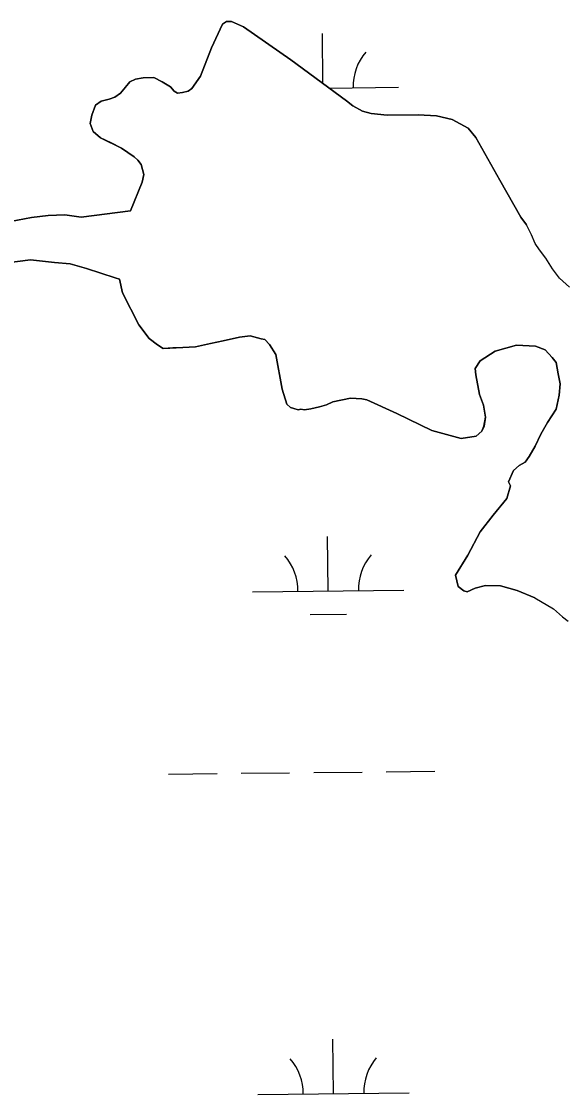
# Model space of a CAD drawing. Extents: x 3734862 to 3772949, y 391520 to 417239.
# Drawn here: x 3747760 to 3748120, y 414083 to 414792 of the extents above; entities that cross this region are included whole.
import ezdxf

# ---------------------------------------------------------------- set-up
doc = ezdxf.new("R2010")
doc.units = 0
doc.layers.add('V-TOPO-SHOR', color=7, linetype='Continuous')
doc.layers.add('V-WETL-SWMP', color=7, linetype='Continuous')

msp = doc.modelspace()

# ---------------------------------------------------------------- linework, layer by layer
at = {"layer": 'V-TOPO-SHOR'}
for points in [[(3747861.27, 414746.43), (3747863.58, 414744.99), (3747866.85, 414745.4), (3747870.6, 414746.27), (3747872.96, 414748.1), (3747878.69, 414756.4), (3747885.99, 414774.94), (3747893.24, 414790.67), (3747896.07, 414792.49), (3747899.33, 414792.44), (3747907.2, 414789.05), (3747938.56, 414767.08), (3747975.42, 414739.9), (3747979.56, 414736.57), (3747986.04, 414733.2), (3747991.61, 414731.71), (3748002.32, 414730.6), (3748022.84, 414730.73), (3748034.95, 414730.07), (3748045.17, 414727.57), (3748055.8, 414721.8), (3748060.83, 414715.66), (3748076.7, 414687.42), (3748090.75, 414662.94), (3748094.52, 414657.89)], [(3747832.46, 414667.15), (3747840.24, 414686.15), (3747841.25, 414691.26), (3747839.49, 414697.82), (3747837.21, 414700.65), (3747834.91, 414703.02), (3747826.61, 414708.75), (3747819.67, 414712.13), (3747812.73, 414715.51), (3747807.67, 414719.79), (3747805.89, 414724.95), (3747806.92, 414730.53), (3747809.35, 414737.02), (3747813.13, 414739.75), (3747818.28, 414741.07), (3747822.03, 414742.4), (3747825.81, 414745.14), (3747828.19, 414747.9), (3747831.99, 414752.5), (3747835.75, 414754.3), (3747840.9, 414755.16), (3747847.9, 414755.51), (3747853.45, 414752.62), (3747858.99, 414749.26), (3747861.27, 414746.43)], [(3747669.34, 414681.24), (3747678.74, 414675.24), (3747696.14, 414666.19), (3747704.87, 414663.85), (3747715.05, 414660.77), (3747726.7, 414658.38), (3747740.6, 414658.88), (3747753.04, 414660.14), (3747766.98, 414662.84), (3747777.96, 414664.12), (3747788.93, 414664.67), (3747799.87, 414663.03), (3747832.46, 414667.15)], [(3748122.91, 414616.76), (3748116.27, 414622.73), (3748111.58, 414628.9), (3748107.27, 414635.86), (3748102.96, 414641.45), (3748100.22, 414645.51), (3748097.66, 414651.31), (3748094.52, 414657.89)], [(3747825.2, 414622.04), (3747822.29, 414622.81), (3747803.39, 414628.97), (3747792.47, 414632.07), (3747782.26, 414632.97), (3747766.21, 414634.69), (3747750.83, 414632.75), (3747742.77, 414631.42), (3747730.33, 414630.89), (3747723.74, 414630.27), (3747711.36, 414632.66), (3747701.91, 414635.74), (3747690.3, 414641.05), (3747686.67, 414642.57), (3747682.31, 414644.1), (3747672.12, 414646.46), (3747658.51, 414646.89)], [(3747893.75, 414581.11), (3747885.33, 414579.38), (3747875.51, 414577.21), (3747867.1, 414576.88), (3747860.57, 414576.52), (3747854.04, 414576.16), (3747850.34, 414578.55), (3747844.82, 414582.84), (3747837.97, 414591.81), (3747827.12, 414612.98), (3747825.2, 414622.04)], [(3748099.91, 414411.26), (3748088.33, 414416.11), (3748077.18, 414419.09), (3748067.39, 414419.25), (3748060.37, 414417.5), (3748055.2, 414415.25), (3748052.88, 414415.76), (3748049.19, 414418.61), (3748047.45, 414426.11), (3748055.6, 414439.5), (3748063.77, 414454.75), (3748072.35, 414465.8), (3748081.39, 414476.85), (3748083.86, 414485.2), (3748082.5, 414488.03), (3748085.89, 414495.43), (3748089.67, 414498.64), (3748093.44, 414500.9), (3748096.3, 414504.59), (3748100.15, 414511.52), (3748104, 414519.39), (3748108.33, 414527.24), (3748114.07, 414536.01), (3748116.08, 414545.3), (3748116.67, 414552.76), (3748115.38, 414559.3), (3748114.1, 414566.79), (3748111.36, 414570.1), (3748106.78, 414575.3), (3748100.29, 414577.74), (3748087.71, 414578.41), (3748073.66, 414574.44), (3748063.76, 414568.08), (3748060.41, 414563), (3748060.81, 414558.8), (3748063.39, 414545.7), (3748066.08, 414538.66), (3748067.35, 414530.71), (3748066.32, 414524.67), (3748064.86, 414521.42), (3748061.08, 414518.22), (3748051.26, 414516.52), (3748031.76, 414521.96), (3748008.63, 414533.07), (3747988.72, 414542.25), (3747985.47, 414542.77), (3747978.01, 414543.36), (3747966.31, 414540.75), (3747962.09, 414538.96), (3747957.4, 414537.63), (3747951.79, 414536.33), (3747947.57, 414535.46), (3747945.25, 414535.97), (3747943.38, 414535.53), (3747940.6, 414536.51), (3747938.27, 414537.01), (3747935.98, 414539.38), (3747932.87, 414549.23), (3747928.59, 414572.15), (3747924.5, 414578.74), (3747921.29, 414582.06), (3747918.96, 414582.56), (3747911.53, 414584.55), (3747904.53, 414583.73), (3747893.75, 414581.11)], [(3748099.91, 414411.26), (3748112.19, 414403.96), (3748118.25, 414398.56), (3748121.96, 414395.67)]]:
    msp.add_lwpolyline(points, dxfattribs=at)
at = {"layer": 'V-WETL-SWMP'}
for p, q in [((3747896.07, 414792.49), (3747893.24, 414790.67)), ((3747899.33, 414792.44), (3747896.07, 414792.49)), ((3747907.2, 414789.05), (3747899.33, 414792.44)), ((3747893.24, 414790.67), (3747885.99, 414774.94)), ((3747938.56, 414767.08), (3747907.2, 414789.05)), ((3747959.72, 414751.48), (3747959.37, 414784.43)), ((3747885.99, 414774.94), (3747878.69, 414756.4)), ((3747975.42, 414739.9), (3747938.56, 414767.08)), ((3747847.9, 414755.51), (3747840.9, 414755.15)), ((3747853.45, 414752.62), (3747847.9, 414755.51)), ((3747878.69, 414756.4), (3747872.96, 414748.1)), ((3747831.99, 414752.5), (3747825.81, 414745.14)), ((3747835.75, 414754.3), (3747831.99, 414752.5)), ((3747840.9, 414755.15), (3747835.75, 414754.3)), ((3747858.99, 414749.26), (3747853.45, 414752.62)), ((3747861.27, 414746.43), (3747858.99, 414749.26)), ((3747963.8, 414748.47), (3748009.75, 414748.96)), ((3747822.03, 414742.4), (3747818.28, 414741.07)), ((3747825.81, 414745.14), (3747822.03, 414742.4)), ((3747863.58, 414744.99), (3747861.27, 414746.43)), ((3747866.85, 414745.4), (3747863.58, 414744.99)), ((3747870.6, 414746.27), (3747866.85, 414745.4)), ((3747872.96, 414748.1), (3747870.6, 414746.27)), ((3747809.35, 414737.01), (3747806.92, 414730.53)), ((3747813.13, 414739.75), (3747809.35, 414737.01)), ((3747818.28, 414741.07), (3747813.13, 414739.75)), ((3747979.56, 414736.57), (3747975.42, 414739.9)), ((3747986.04, 414733.2), (3747979.56, 414736.57)), ((3747806.92, 414730.53), (3747805.89, 414724.95)), ((3747991.61, 414731.71), (3747986.04, 414733.2)), ((3748002.32, 414730.6), (3747991.61, 414731.71)), ((3748022.84, 414730.73), (3748002.32, 414730.6)), ((3748034.95, 414730.07), (3748022.84, 414730.73)), ((3748045.17, 414727.57), (3748034.95, 414730.07)), ((3748055.8, 414721.8), (3748045.17, 414727.57)), ((3747805.89, 414724.95), (3747807.67, 414719.79)), ((3748060.83, 414715.66), (3748055.8, 414721.8)), ((3747807.67, 414719.79), (3747812.73, 414715.51)), ((3747812.73, 414715.51), (3747826.61, 414708.75)), ((3748076.69, 414687.42), (3748060.83, 414715.66)), ((3747826.61, 414708.75), (3747834.92, 414703.02)), ((3747834.92, 414703.02), (3747837.21, 414700.65)), ((3747837.21, 414700.65), (3747839.49, 414697.82)), ((3747839.49, 414697.82), (3747841.25, 414691.26)), ((3747840.24, 414686.15), (3747832.46, 414667.15)), ((3747841.25, 414691.26), (3747840.24, 414686.15)), ((3748090.75, 414662.94), (3748076.69, 414687.42)), ((3747777.96, 414664.12), (3747766.98, 414662.84)), ((3747788.93, 414664.67), (3747777.96, 414664.12)), ((3747799.87, 414663.03), (3747788.93, 414664.67)), ((3747832.46, 414667.15), (3747799.87, 414663.03)), ((3747766.98, 414662.84), (3747753.04, 414660.14)), ((3748094.52, 414657.89), (3748090.75, 414662.94)), ((3748097.67, 414651.31), (3748094.52, 414657.89)), ((3748100.22, 414645.51), (3748097.67, 414651.31)), ((3748102.96, 414641.45), (3748100.22, 414645.51)), ((3748107.27, 414635.86), (3748102.96, 414641.45)), ((3748111.58, 414628.9), (3748107.27, 414635.86)), ((3747750.83, 414632.75), (3747766.21, 414634.69)), ((3747766.21, 414634.69), (3747782.26, 414632.97)), ((3747782.26, 414632.97), (3747792.47, 414632.07)), ((3747792.47, 414632.07), (3747803.39, 414628.97)), ((3747803.39, 414628.97), (3747822.29, 414622.81)), ((3748116.27, 414622.73), (3748111.58, 414628.9)), ((3747822.29, 414622.81), (3747825.2, 414622.04)), ((3747825.2, 414622.04), (3747827.12, 414612.98)), ((3748122.91, 414616.76), (3748116.27, 414622.73)), ((3747827.12, 414612.98), (3747837.97, 414591.81)), ((3747837.97, 414591.81), (3747844.82, 414582.84)), ((3747844.82, 414582.84), (3747850.34, 414578.55)), ((3747850.34, 414578.55), (3747854.04, 414576.16)), ((3747875.5, 414577.21), (3747885.33, 414579.38)), ((3747885.33, 414579.38), (3747893.76, 414581.11)), ((3747893.76, 414581.11), (3747904.52, 414583.73)), ((3747904.52, 414583.73), (3747911.53, 414584.55)), ((3747911.53, 414584.55), (3747918.96, 414582.56)), ((3747918.96, 414582.56), (3747921.29, 414582.06)), ((3747921.29, 414582.06), (3747924.5, 414578.74)), ((3747924.5, 414578.74), (3747928.58, 414572.15)), ((3748073.66, 414574.44), (3748087.71, 414578.41)), ((3748087.71, 414578.41), (3748100.29, 414577.74)), ((3747854.04, 414576.16), (3747867.1, 414576.88)), ((3747867.1, 414576.88), (3747875.5, 414577.21)), ((3747928.58, 414572.15), (3747932.88, 414549.23)), ((3748063.76, 414568.08), (3748073.66, 414574.44)), ((3748100.29, 414577.74), (3748106.78, 414575.3)), ((3748106.78, 414575.3), (3748111.36, 414570.1)), ((3748060.41, 414563), (3748063.76, 414568.08)), ((3748111.36, 414570.1), (3748114.1, 414566.79)), ((3748114.1, 414566.79), (3748115.38, 414559.3)), ((3748060.81, 414558.8), (3748060.41, 414563)), ((3748063.39, 414545.7), (3748060.81, 414558.8)), ((3748115.38, 414559.3), (3748116.67, 414552.76)), ((3748116.67, 414552.76), (3748116.08, 414545.3)), ((3747932.88, 414549.23), (3747935.98, 414539.38)), ((3747966.31, 414540.75), (3747978.02, 414543.36)), ((3747978.02, 414543.36), (3747985.47, 414542.77)), ((3747985.47, 414542.77), (3747988.72, 414542.25)), ((3748066.08, 414538.66), (3748063.39, 414545.7)), ((3748116.08, 414545.3), (3748114.07, 414536.01)), ((3747935.98, 414539.38), (3747938.27, 414537.01)), ((3747938.27, 414537.01), (3747940.6, 414536.51)), ((3747940.6, 414536.51), (3747943.38, 414535.53)), ((3747943.38, 414535.53), (3747945.25, 414535.97)), ((3747945.25, 414535.97), (3747947.57, 414535.46)), ((3747947.57, 414535.46), (3747951.79, 414536.33)), ((3747951.79, 414536.33), (3747957.4, 414537.63)), ((3747957.4, 414537.63), (3747962.09, 414538.96)), ((3747962.09, 414538.96), (3747966.31, 414540.75)), ((3747988.72, 414542.25), (3748008.63, 414533.07)), ((3748067.35, 414530.71), (3748066.08, 414538.66)), ((3748114.07, 414536.01), (3748108.33, 414527.24)), ((3748008.63, 414533.07), (3748031.76, 414521.96)), ((3748066.31, 414524.66), (3748067.35, 414530.71)), ((3748031.76, 414521.96), (3748051.26, 414516.51)), ((3748061.08, 414518.22), (3748064.86, 414521.42)), ((3748064.86, 414521.42), (3748066.31, 414524.66)), ((3748108.33, 414527.24), (3748104, 414519.39)), ((3748051.26, 414516.51), (3748061.08, 414518.22)), ((3748104, 414519.39), (3748100.14, 414511.52)), ((3748100.14, 414511.52), (3748096.3, 414504.59)), ((3748093.44, 414500.9), (3748089.67, 414498.63)), ((3748096.3, 414504.59), (3748093.44, 414500.9)), ((3748085.89, 414495.43), (3748082.51, 414488.03)), ((3748089.67, 414498.63), (3748085.89, 414495.43)), ((3748082.51, 414488.03), (3748083.86, 414485.2)), ((3748083.86, 414485.2), (3748081.39, 414476.85)), ((3748081.39, 414476.85), (3748072.35, 414465.81)), ((3748072.35, 414465.81), (3748063.77, 414454.75)), ((3747963.27, 414415.77), (3747962.89, 414451.77)), ((3748063.77, 414454.75), (3748055.6, 414439.5)), ((3748055.6, 414439.5), (3748047.45, 414426.11)), ((3748047.45, 414426.11), (3748049.2, 414418.62)), ((3747913.27, 414415.24), (3748013.26, 414416.3)), ((3748049.2, 414418.62), (3748052.88, 414415.76)), ((3748052.88, 414415.76), (3748055.2, 414415.25)), ((3748055.2, 414415.25), (3748060.37, 414417.5)), ((3748060.37, 414417.5), (3748067.39, 414419.25)), ((3748067.39, 414419.25), (3748077.18, 414419.09)), ((3748077.18, 414419.09), (3748088.33, 414416.11)), ((3748088.33, 414416.11), (3748099.91, 414411.26)), ((3748099.91, 414411.26), (3748112.19, 414403.96)), ((3747951.43, 414400.22), (3747975.43, 414400.47)), ((3748112.19, 414403.96), (3748118.25, 414398.56)), ((3748118.25, 414398.56), (3748121.96, 414395.67)), ((3747857.7, 414294.58), (3747889.69, 414294.92)), ((3747905.69, 414295.09), (3747937.69, 414295.42)), ((3747953.69, 414295.59), (3747985.69, 414295.93)), ((3748001.69, 414296.1), (3748033.69, 414296.44)), ((3747966.78, 414083.12), (3747966.4, 414119.11)), ((3747916.78, 414082.59), (3748016.78, 414083.64))]:
    msp.add_line(p, q, dxfattribs=at)
for centre, start, end in [((3748014.99, 414749.49), 139.83336, 181.37702), ((3747908.02, 414415.66), 359.83336, 41.37702), ((3748018.5, 414416.83), 139.83336, 181.37702), ((3747911.53, 414083.01), 359.83336, 41.37702), ((3748022.01, 414084.17), 139.83336, 181.37702)]:
    msp.add_arc(centre, 35.25, start, end, dxfattribs=at)

doc.saveas('drawing.dxf')
